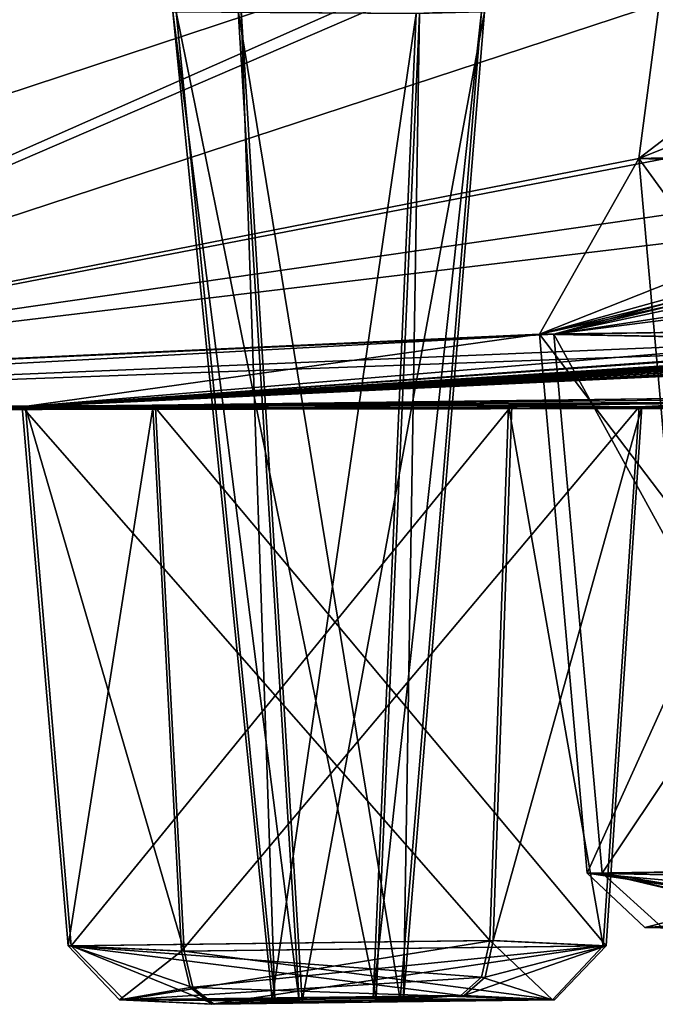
# Model space of a CAD drawing. Header units: inches. Extents: x 0.45 to 9.5, y -0.08 to 2.37.
# Tile 352 of 656: x 5.0912 to 5.1756, y -0.0845 to 0.0462. Entities that reach past the tile are written whole.
import ezdxf

# ---------------------------------------------------------------- set-up
doc = ezdxf.new("R2010")
doc.units = ezdxf.units.IN
doc.header["$LTSCALE"] = 86.857513
doc.header["$MEASUREMENT"] = 0
for name, color, linetype in [('2379', 7, 'CONTINUOUS'), ('2380', 7, 'CONTINUOUS'), ('2381', 7, 'CONTINUOUS'), ('2382', 7, 'CONTINUOUS'), ('2383', 7, 'CONTINUOUS'), ('2384', 7, 'CONTINUOUS'), ('2385', 7, 'CONTINUOUS'), ('2386', 7, 'CONTINUOUS'), ('2409', 7, 'CONTINUOUS'), ('2410', 7, 'CONTINUOUS'), ('2411', 7, 'CONTINUOUS'), ('2412', 7, 'CONTINUOUS'), ('2413', 7, 'CONTINUOUS'), ('2414', 7, 'CONTINUOUS'), ('2430', 7, 'CONTINUOUS'), ('2543', 7, 'CONTINUOUS'), ('2544', 7, 'CONTINUOUS'), ('2717', 7, 'CONTINUOUS'), ('2718', 7, 'CONTINUOUS'), ('2721', 7, 'CONTINUOUS'), ('3300', 7, 'CONTINUOUS')]:
    doc.layers.add(name, color=color, linetype=linetype)

msp = doc.modelspace()

# ---------------------------------------------------------------- linework, layer by layer
at = {"layer": '2379', "linetype": 'CONTINUOUS'}
for points in [[(5.112, 0.04727, -4.71119), (5.12062, 0.04747, -4.6789), (5.12511, -0.08388, -4.70627), (5.112, 0.04727, -4.71119)], [(5.13856, -0.0837, -4.70991), (5.112, 0.04727, -4.71119), (5.12511, -0.08388, -4.70627), (5.13856, -0.0837, -4.70991)], [(5.14429, 0.04706, -4.71982), (5.112, 0.04727, -4.71119), (5.13856, -0.0837, -4.70991), (5.14429, 0.04706, -4.71982)], [(5.12511, -0.08388, -4.70627), (5.12062, 0.04747, -4.6789), (5.1287, -0.08405, -4.69288), (5.12511, -0.08388, -4.70627)]]:
    msp.add_3dface(points, dxfattribs=at)
at = {"layer": '2380', "linetype": 'CONTINUOUS'}
for points in [[(5.12062, 0.04747, -4.6789), (5.15291, 0.04727, -4.68753), (5.1287, -0.08405, -4.69288), (5.12062, 0.04747, -4.6789)], [(5.1287, -0.08405, -4.69288), (5.15291, 0.04727, -4.68753), (5.14215, -0.08388, -4.69651), (5.1287, -0.08405, -4.69288)], [(5.14429, 0.04706, -4.71982), (5.13856, -0.0837, -4.70991), (5.14215, -0.08388, -4.69651), (5.14429, 0.04706, -4.71982)], [(5.15291, 0.04727, -4.68753), (5.14429, 0.04706, -4.71982), (5.14215, -0.08388, -4.69651), (5.15291, 0.04727, -4.68753)]]:
    msp.add_3dface(points, dxfattribs=at)
at = {"layer": '2381', "linetype": 'CONTINUOUS'}
for points in [[(5.15022, -0.0833, -4.73008), (5.12511, -0.08388, -4.70627), (5.10508, -0.08387, -4.71816), (5.15022, -0.0833, -4.73008)], [(5.13856, -0.0837, -4.70991), (5.12511, -0.08388, -4.70627), (5.15022, -0.0833, -4.73008), (5.13856, -0.0837, -4.70991)], [(5.13856, -0.0837, -4.70991), (5.15022, -0.0833, -4.73008), (5.16222, -0.08388, -4.6847), (5.13856, -0.0837, -4.70991)], [(5.10508, -0.08387, -4.71816), (5.1287, -0.08405, -4.69288), (5.11704, -0.08445, -4.6727), (5.10508, -0.08387, -4.71816)], [(5.12511, -0.08388, -4.70627), (5.1287, -0.08405, -4.69288), (5.10508, -0.08387, -4.71816), (5.12511, -0.08388, -4.70627)], [(5.11704, -0.08445, -4.6727), (5.14215, -0.08388, -4.69651), (5.16222, -0.08388, -4.6847), (5.11704, -0.08445, -4.6727)], [(5.1287, -0.08405, -4.69288), (5.14215, -0.08388, -4.69651), (5.11704, -0.08445, -4.6727), (5.1287, -0.08405, -4.69288)], [(5.14215, -0.08388, -4.69651), (5.13856, -0.0837, -4.70991), (5.16222, -0.08388, -4.6847), (5.14215, -0.08388, -4.69651)]]:
    msp.add_3dface(points, dxfattribs=at)
at = {"layer": '2382', "linetype": 'CONTINUOUS'}
for points in [[(5.15409, -0.07597, -4.73676), (5.10508, -0.08387, -4.71816), (5.09808, -0.07669, -4.72181), (5.15409, -0.07597, -4.73676)], [(5.09808, -0.07669, -4.72181), (5.11704, -0.08445, -4.6727), (5.11422, -0.08222, -4.66782), (5.09808, -0.07669, -4.72181)], [(5.11305, -0.0774, -4.66581), (5.09808, -0.07669, -4.72181), (5.11422, -0.08222, -4.66782), (5.11305, -0.0774, -4.66581)], [(5.10508, -0.08387, -4.71816), (5.11704, -0.08445, -4.6727), (5.09808, -0.07669, -4.72181), (5.10508, -0.08387, -4.71816)], [(5.10508, -0.08387, -4.71816), (5.15409, -0.07597, -4.73676), (5.15301, -0.08086, -4.73489), (5.10508, -0.08387, -4.71816)], [(5.15022, -0.0833, -4.73008), (5.10508, -0.08387, -4.71816), (5.15301, -0.08086, -4.73489), (5.15022, -0.0833, -4.73008)]]:
    msp.add_3dface(points, dxfattribs=at)
at = {"layer": '2383', "linetype": 'CONTINUOUS'}
for points in [[(5.09201, -0.00514, -4.72381), (5.15657, -0.00498, -4.74106), (5.09808, -0.07669, -4.72181), (5.09201, -0.00514, -4.72381)], [(5.10926, -0.0053, -4.65925), (5.09201, -0.00514, -4.72381), (5.11305, -0.0774, -4.66581), (5.10926, -0.0053, -4.65925)], [(5.09201, -0.00514, -4.72381), (5.09808, -0.07669, -4.72181), (5.11305, -0.0774, -4.66581), (5.09201, -0.00514, -4.72381)], [(5.15657, -0.00498, -4.74106), (5.15409, -0.07597, -4.73676), (5.09808, -0.07669, -4.72181), (5.15657, -0.00498, -4.74106)]]:
    msp.add_3dface(points, dxfattribs=at)
at = {"layer": '2384', "linetype": 'CONTINUOUS'}
for points in [[(5.17382, -0.00514, -4.6765), (5.10926, -0.0053, -4.65925), (5.16905, -0.07669, -4.68076), (5.17382, -0.00514, -4.6765)], [(5.15657, -0.00498, -4.74106), (5.17382, -0.00514, -4.6765), (5.15409, -0.07597, -4.73676), (5.15657, -0.00498, -4.74106)], [(5.15409, -0.07597, -4.73676), (5.17382, -0.00514, -4.6765), (5.16905, -0.07669, -4.68076), (5.15409, -0.07597, -4.73676)], [(5.10926, -0.0053, -4.65925), (5.11305, -0.0774, -4.66581), (5.16905, -0.07669, -4.68076), (5.10926, -0.0053, -4.65925)]]:
    msp.add_3dface(points, dxfattribs=at)
at = {"layer": '2385', "linetype": 'CONTINUOUS'}
for points in [[(5.11305, -0.0774, -4.66581), (5.16222, -0.08388, -4.6847), (5.16905, -0.07669, -4.68076), (5.11305, -0.0774, -4.66581)], [(5.15022, -0.0833, -4.73008), (5.15301, -0.08086, -4.73489), (5.16905, -0.07669, -4.68076), (5.15022, -0.0833, -4.73008)], [(5.16222, -0.08388, -4.6847), (5.15022, -0.0833, -4.73008), (5.16905, -0.07669, -4.68076), (5.16222, -0.08388, -4.6847)], [(5.15301, -0.08086, -4.73489), (5.15409, -0.07597, -4.73676), (5.16905, -0.07669, -4.68076), (5.15301, -0.08086, -4.73489)], [(5.16222, -0.08388, -4.6847), (5.11305, -0.0774, -4.66581), (5.11422, -0.08222, -4.66782), (5.16222, -0.08388, -4.6847)], [(5.11704, -0.08445, -4.6727), (5.16222, -0.08388, -4.6847), (5.11422, -0.08222, -4.66782), (5.11704, -0.08445, -4.6727)]]:
    msp.add_3dface(points, dxfattribs=at)
at = {"layer": '2386', "linetype": 'CONTINUOUS'}
for points in [[(5.01957, 0.09449, -0.52973), (5.02188, -0.0019, -3.60078), (5.17863, 0.06745, -1.0474), (5.01957, 0.09449, -0.52973)], [(5.02467, 0.0454, -7.30162), (5.02545, 0.09449, -8.32532), (5.18372, 0.06745, -7.80741), (5.02467, 0.0454, -7.30162)], [(6.51323, 0.09449, -8.00941), (5.34827, -0.0019, -5.16688), (5.09201, -0.00514, -4.72381), (6.51323, 0.09449, -8.00941)], [(6.4515, 0.09176, -7.98393), (6.51323, 0.09449, -8.00941), (5.09201, -0.00514, -4.72381), (6.4515, 0.09176, -7.98393)], [(5.16021, 0.0045, -3.10074), (5.21487, 0.00524, -3.06262), (5.52796, 0.09449, -0.56886), (5.16021, 0.0045, -3.10074)], [(5.47498, 0.09176, -0.60953), (5.16021, 0.0045, -3.10074), (5.52796, 0.09449, -0.56886), (5.47498, 0.09176, -0.60953)], [(5.42995, 0.0454, -7.26586), (5.16213, 0.00449, -5.7536), (5.53378, 0.09449, -8.28542), (5.42995, 0.0454, -7.26586)], [(5.16213, 0.00449, -5.7536), (5.48074, 0.09176, -8.24483), (5.53378, 0.09449, -8.28542), (5.16213, 0.00449, -5.7536)], [(5.42902, -0.0019, -3.73486), (5.17344, -0.00514, -4.17832), (7.30825, 0.09449, -1.3047), (5.42902, -0.0019, -3.73486)], [(5.17344, -0.00514, -4.17832), (7.31705, 0.09176, -1.37091), (7.30825, 0.09449, -1.3047), (5.17344, -0.00514, -4.17832)], [(6.25862, 0.06745, -7.56122), (6.4515, 0.09176, -7.98393), (5.09201, -0.00514, -4.72381), (6.25862, 0.06745, -7.56122)], [(5.2674, 0.02781, -2.08296), (5.16021, 0.0045, -3.10074), (5.47498, 0.09176, -0.60953), (5.2674, 0.02781, -2.08296)], [(5.16213, 0.00449, -5.7536), (5.27093, 0.02781, -6.77171), (5.48074, 0.09176, -8.24483), (5.16213, 0.00449, -5.7536)], [(5.17344, -0.00514, -4.17832), (7.04741, 0.06745, -1.7493), (7.31705, 0.09176, -1.37091), (5.17344, -0.00514, -4.17832)], [(5.02188, -0.0019, -3.60078), (5.17342, 0.02781, -2.07316), (5.17863, 0.06745, -1.0474), (5.02188, -0.0019, -3.60078)], [(5.02254, 0.01429, -6.27794), (5.02467, 0.0454, -7.30162), (5.18372, 0.06745, -7.80741), (5.02254, 0.01429, -6.27794)], [(5.02313, -0.0019, -5.25426), (5.02254, 0.01429, -6.27794), (5.18372, 0.06745, -7.80741), (5.02313, -0.0019, -5.25426)], [(5.22727, 0.0652, -7.75677), (5.02313, -0.0019, -5.25426), (5.18372, 0.06745, -7.80741), (5.22727, 0.0652, -7.75677)], [(5.09157, -0.00514, -4.13113), (5.34715, -0.0019, -3.68768), (6.2539, 0.06745, -1.29197), (5.09157, -0.00514, -4.13113)], [(6.19269, 0.0652, -1.3187), (5.09157, -0.00514, -4.13113), (6.2539, 0.06745, -1.29197), (6.19269, 0.0652, -1.3187)], [(6.19738, 0.0652, -7.53458), (6.25862, 0.06745, -7.56122), (5.09201, -0.00514, -4.72381), (6.19738, 0.0652, -7.53458)], [(5.17342, 0.02781, -2.07316), (5.22531, 0.02924, -2.03108), (5.27286, 0.06745, -1.05439), (5.17342, 0.02781, -2.07316)], [(5.22225, 0.0652, -1.09797), (5.17342, 0.02781, -2.07316), (5.27286, 0.06745, -1.05439), (5.22225, 0.0652, -1.09797)], [(5.17342, 0.02781, -2.07316), (5.22225, 0.0652, -1.09797), (5.17863, 0.06745, -1.0474), (5.17342, 0.02781, -2.07316)], [(5.17344, -0.00514, -4.17832), (7.05496, 0.0652, -1.81566), (7.04741, 0.06745, -1.7493), (5.17344, -0.00514, -4.17832)], [(5.43006, -0.0019, -5.11957), (7.05144, 0.06745, -7.10269), (5.17382, -0.00514, -4.6765), (5.43006, -0.0019, -5.11957)], [(7.05144, 0.06745, -7.10269), (7.05889, 0.0652, -7.03632), (5.17382, -0.00514, -4.6765), (7.05144, 0.06745, -7.10269)], [(5.17697, 0.02781, -6.78166), (5.02313, -0.0019, -5.25426), (5.22727, 0.0652, -7.75677), (5.17697, 0.02781, -6.78166)], [(6.00063, 0.0454, -1.74218), (5.09157, -0.00514, -4.13113), (6.19269, 0.0652, -1.3187), (6.00063, 0.0454, -1.74218)], [(6.00468, 0.0454, -7.11139), (6.19738, 0.0652, -7.53458), (5.09201, -0.00514, -4.72381), (6.00468, 0.0454, -7.11139)], [(5.17344, -0.00514, -4.17832), (6.78482, 0.0454, -2.19414), (7.05496, 0.0652, -1.81566), (5.17344, -0.00514, -4.17832)], [(7.05889, 0.0652, -7.03632), (6.78818, 0.0454, -6.65825), (5.17382, -0.00514, -4.6765), (7.05889, 0.0652, -7.03632)], [(5.94011, 0.04358, -1.77043), (5.09157, -0.00514, -4.13113), (6.00063, 0.0454, -1.74218), (5.94011, 0.04358, -1.77043)], [(5.75185, 0.02781, -6.65901), (6.00468, 0.0454, -7.11139), (5.09201, -0.00514, -4.72381), (5.75185, 0.02781, -6.65901)], [(5.46824, 0.04358, -7.21112), (5.16213, 0.00449, -5.7536), (5.42995, 0.0454, -7.26586), (5.46824, 0.04358, -7.21112)], [(5.17344, -0.00514, -4.17832), (6.51946, 0.02781, -2.63928), (6.78482, 0.0454, -2.19414), (5.17344, -0.00514, -4.17832)], [(6.78818, 0.0454, -6.65825), (6.79397, 0.04358, -6.59171), (5.17382, -0.00514, -4.6765), (6.78818, 0.0454, -6.65825)], [(5.74848, 0.02781, -2.19494), (5.09157, -0.00514, -4.13113), (5.94011, 0.04358, -1.77043), (5.74848, 0.02781, -2.19494)], [(5.21693, 0.00524, -5.79214), (5.16213, 0.00449, -5.7536), (5.46824, 0.04358, -7.21112), (5.21693, 0.00524, -5.79214)], [(6.79397, 0.04358, -6.59171), (6.52215, 0.02781, -6.2135), (5.17382, -0.00514, -4.6765), (6.79397, 0.04358, -6.59171)], [(5.02188, -0.0019, -3.60078), (5.16021, 0.0045, -3.10074), (5.17342, 0.02781, -2.07316), (5.02188, -0.0019, -3.60078)], [(5.16213, 0.00449, -5.7536), (5.02313, -0.0019, -5.25426), (5.27093, 0.02781, -6.77171), (5.16213, 0.00449, -5.7536)], [(5.21898, 0.02638, -6.72972), (5.02313, -0.0019, -5.25426), (5.17697, 0.02781, -6.78166), (5.21898, 0.02638, -6.72972)], [(5.02313, -0.0019, -5.25426), (5.21898, 0.02638, -6.72972), (5.27093, 0.02781, -6.77171), (5.02313, -0.0019, -5.25426)], [(5.49716, 0.01429, -2.65172), (5.09157, -0.00514, -4.13113), (5.6586, 0.02781, -2.16581), (5.49716, 0.01429, -2.65172)], [(5.68898, 0.02638, -2.2253), (5.09157, -0.00514, -4.13113), (5.74848, 0.02781, -2.19494), (5.68898, 0.02638, -2.2253)], [(5.09157, -0.00514, -4.13113), (5.68898, 0.02638, -2.2253), (5.6586, 0.02781, -2.16581), (5.09157, -0.00514, -4.13113)], [(5.49985, 0.01429, -6.20265), (5.75185, 0.02781, -6.65901), (5.09201, -0.00514, -4.72381), (5.49985, 0.01429, -6.20265)], [(5.21551, 0.02638, -2.12503), (5.16021, 0.0045, -3.10074), (5.2674, 0.02781, -2.08296), (5.21551, 0.02638, -2.12503)], [(5.16021, 0.0045, -3.10074), (5.21551, 0.02638, -2.12503), (5.17342, 0.02781, -2.07316), (5.16021, 0.0045, -3.10074)], [(5.17344, -0.00514, -4.17832), (6.25024, 0.01429, -3.08571), (6.51946, 0.02781, -2.63928), (5.17344, -0.00514, -4.17832)], [(6.59232, 0.02781, -6.15023), (6.25223, 0.01429, -5.76746), (5.17382, -0.00514, -4.6765), (6.59232, 0.02781, -6.15023)], [(6.52215, 0.02781, -6.2135), (6.52561, 0.02638, -6.14679), (5.17382, -0.00514, -4.6765), (6.52215, 0.02781, -6.2135)], [(6.52561, 0.02638, -6.14679), (6.59232, 0.02781, -6.15023), (5.17382, -0.00514, -4.6765), (6.52561, 0.02638, -6.14679)], [(5.25319, 0.00449, -3.11757), (5.09157, -0.00514, -4.13113), (5.4085, 0.01429, -2.62799), (5.25319, 0.00449, -3.11757)], [(5.44099, 0.01325, -2.68416), (5.09157, -0.00514, -4.13113), (5.49716, 0.01429, -2.65172), (5.44099, 0.01325, -2.68416)], [(5.09157, -0.00514, -4.13113), (5.44099, 0.01325, -2.68416), (5.4085, 0.01429, -2.62799), (5.09157, -0.00514, -4.13113)], [(5.25525, 0.0045, -5.73762), (5.49985, 0.01429, -6.20265), (5.09201, -0.00514, -4.72381), (5.25525, 0.0045, -5.73762)], [(5.17344, -0.00514, -4.17832), (5.9698, 0.0045, -3.53005), (6.25024, 0.01429, -3.08571), (5.17344, -0.00514, -4.17832)], [(6.31711, 0.01429, -5.70254), (5.97077, 0.00449, -5.32325), (5.17382, -0.00514, -4.6765), (6.31711, 0.01429, -5.70254)], [(6.25223, 0.01429, -5.76746), (6.25222, 0.01325, -5.7026), (5.17382, -0.00514, -4.6765), (6.25223, 0.01429, -5.76746)], [(6.25222, 0.01325, -5.7026), (6.31711, 0.01429, -5.70254), (5.17382, -0.00514, -4.6765), (6.25222, 0.01325, -5.7026)], [(4.97526, -0.00568, -4.42756), (5.20045, 0.00376, -5.69911), (5.25525, 0.0045, -5.73762), (4.97526, -0.00568, -4.42756)], [(4.97526, -0.00568, -4.42756), (5.25525, 0.0045, -5.73762), (5.09201, -0.00514, -4.72381), (4.97526, -0.00568, -4.42756)], [(4.97526, -0.00568, -4.42756), (5.02313, -0.0019, -5.25426), (5.16213, 0.00449, -5.7536), (4.97526, -0.00568, -4.42756)], [(5.20045, 0.00376, -5.69911), (4.97526, -0.00568, -4.42756), (5.16213, 0.00449, -5.7536), (5.20045, 0.00376, -5.69911)], [(5.02188, -0.0019, -3.60078), (5.09157, -0.00514, -4.13113), (5.16021, 0.0045, -3.10074), (5.02188, -0.0019, -3.60078)], [(5.09157, -0.00514, -4.13113), (5.19854, 0.00376, -3.15567), (5.16021, 0.0045, -3.10074), (5.09157, -0.00514, -4.13113)], [(5.19854, 0.00376, -3.15567), (5.09157, -0.00514, -4.13113), (5.25319, 0.00449, -3.11757), (5.19854, 0.00376, -3.15567)], [(5.17344, -0.00514, -4.17832), (5.66727, -0.0019, -3.97275), (5.9698, 0.0045, -3.53005), (5.17344, -0.00514, -4.17832)], [(6.03184, 0.0045, -5.25114), (5.66795, -0.0019, -4.88132), (5.17382, -0.00514, -4.6765), (6.03184, 0.0045, -5.25114)], [(5.9651, 0.00376, -5.25687), (6.03184, 0.0045, -5.25114), (5.17382, -0.00514, -4.6765), (5.9651, 0.00376, -5.25687)], [(5.97077, 0.00449, -5.32325), (5.9651, 0.00376, -5.25687), (5.17382, -0.00514, -4.6765), (5.97077, 0.00449, -5.32325)], [(5.02188, -0.0019, -3.60078), (4.97467, -0.00234, -3.64807), (5.09157, -0.00514, -4.13113), (5.02188, -0.0019, -3.60078)], [(4.97467, -0.00234, -3.64807), (4.97496, -0.00485, -4.03402), (5.09157, -0.00514, -4.13113), (4.97467, -0.00234, -3.64807)], [(4.97526, -0.00568, -4.42756), (5.29013, -0.00514, -4.38007), (5.71458, -0.0019, -4.05455), (4.97526, -0.00568, -4.42756)], [(5.17344, -0.00514, -4.17832), (4.97526, -0.00568, -4.42756), (5.66727, -0.0019, -3.97275), (5.17344, -0.00514, -4.17832)], [(5.65002, -0.00234, -4.0373), (4.97526, -0.00568, -4.42756), (5.71458, -0.0019, -4.05455), (5.65002, -0.00234, -4.0373)], [(4.97526, -0.00568, -4.42756), (5.65002, -0.00234, -4.0373), (5.66727, -0.0019, -3.97275), (4.97526, -0.00568, -4.42756)], [(5.09157, -0.00514, -4.13113), (5.1561, -0.00498, -4.11378), (5.34715, -0.0019, -3.68768), (5.09157, -0.00514, -4.13113)], [(5.34827, -0.0019, -5.16688), (5.36551, -0.00234, -5.10233), (5.09201, -0.00514, -4.72381), (5.34827, -0.0019, -5.16688)], [(5.36551, -0.00234, -5.10233), (5.15657, -0.00498, -4.74106), (5.09201, -0.00514, -4.72381), (5.36551, -0.00234, -5.10233)], [(5.1561, -0.00498, -4.11378), (5.3645, -0.00234, -3.7522), (5.34715, -0.0019, -3.68768), (5.1561, -0.00498, -4.11378)], [(5.1561, -0.00498, -4.11378), (5.17344, -0.00514, -4.17832), (5.3645, -0.00234, -3.7522), (5.1561, -0.00498, -4.11378)], [(5.36551, -0.00234, -5.10233), (5.43006, -0.0019, -5.11957), (5.15657, -0.00498, -4.74106), (5.36551, -0.00234, -5.10233)], [(5.15657, -0.00498, -4.74106), (5.43006, -0.0019, -5.11957), (5.17382, -0.00514, -4.6765), (5.15657, -0.00498, -4.74106)], [(5.3645, -0.00234, -3.7522), (5.17344, -0.00514, -4.17832), (5.42902, -0.0019, -3.73486), (5.3645, -0.00234, -3.7522)], [(5.71514, -0.0019, -4.79946), (5.2902, -0.00514, -4.47457), (5.17382, -0.00514, -4.6765), (5.71514, -0.0019, -4.79946)], [(5.66795, -0.0019, -4.88132), (5.65061, -0.00234, -4.8168), (5.17382, -0.00514, -4.6765), (5.66795, -0.0019, -4.88132)], [(5.65061, -0.00234, -4.8168), (5.71514, -0.0019, -4.79946), (5.17382, -0.00514, -4.6765), (5.65061, -0.00234, -4.8168)], [(4.97496, -0.00485, -4.03402), (4.97526, -0.00568, -4.42756), (5.10891, -0.0053, -4.19567), (4.97496, -0.00485, -4.03402)], [(5.09157, -0.00514, -4.13113), (4.97496, -0.00485, -4.03402), (5.10891, -0.0053, -4.19567), (5.09157, -0.00514, -4.13113)], [(5.29013, -0.00514, -4.38007), (4.97526, -0.00568, -4.42756), (5.2429, -0.0053, -4.42736), (5.29013, -0.00514, -4.38007)], [(5.2429, -0.0053, -4.42736), (4.97526, -0.00568, -4.42756), (5.2902, -0.00514, -4.47457), (5.2429, -0.0053, -4.42736)], [(5.2902, -0.00514, -4.47457), (4.97526, -0.00568, -4.42756), (5.17382, -0.00514, -4.6765), (5.2902, -0.00514, -4.47457)], [(5.10891, -0.0053, -4.19567), (4.97526, -0.00568, -4.42756), (5.17344, -0.00514, -4.17832), (5.10891, -0.0053, -4.19567)], [(5.17382, -0.00514, -4.6765), (4.97526, -0.00568, -4.42756), (5.10926, -0.0053, -4.65925), (5.17382, -0.00514, -4.6765)], [(5.10926, -0.0053, -4.65925), (4.97526, -0.00568, -4.42756), (5.09201, -0.00514, -4.72381), (5.10926, -0.0053, -4.65925)]]:
    msp.add_3dface(points, dxfattribs=at)
at = {"layer": '2409', "linetype": 'CONTINUOUS'}
for points in [[(5.10891, -0.0053, -4.19567), (5.17344, -0.00514, -4.17832), (5.11269, -0.0774, -4.1891), (5.10891, -0.0053, -4.19567)], [(5.17344, -0.00514, -4.17832), (5.16867, -0.07669, -4.17406), (5.11269, -0.0774, -4.1891), (5.17344, -0.00514, -4.17832)], [(5.1561, -0.00498, -4.11378), (5.15362, -0.07597, -4.11809), (5.16867, -0.07669, -4.17406), (5.1561, -0.00498, -4.11378)], [(5.17344, -0.00514, -4.17832), (5.1561, -0.00498, -4.11378), (5.16867, -0.07669, -4.17406), (5.17344, -0.00514, -4.17832)]]:
    msp.add_3dface(points, dxfattribs=at)
at = {"layer": '2410', "linetype": 'CONTINUOUS'}
for points in [[(5.11269, -0.0774, -4.1891), (5.16867, -0.07669, -4.17406), (5.11385, -0.08222, -4.18709), (5.11269, -0.0774, -4.1891)], [(5.16867, -0.07669, -4.17406), (5.11667, -0.08445, -4.1822), (5.11385, -0.08222, -4.18709), (5.16867, -0.07669, -4.17406)], [(5.16196, -0.08387, -4.1699), (5.11667, -0.08445, -4.1822), (5.16867, -0.07669, -4.17406), (5.16196, -0.08387, -4.1699)], [(5.16196, -0.08387, -4.1699), (5.15362, -0.07597, -4.11809), (5.15254, -0.08086, -4.11996), (5.16196, -0.08387, -4.1699)], [(5.15362, -0.07597, -4.11809), (5.16196, -0.08387, -4.1699), (5.16867, -0.07669, -4.17406), (5.15362, -0.07597, -4.11809)], [(5.14977, -0.0833, -4.12477), (5.16196, -0.08387, -4.1699), (5.15254, -0.08086, -4.11996), (5.14977, -0.0833, -4.12477)]]:
    msp.add_3dface(points, dxfattribs=at)
at = {"layer": '2411', "linetype": 'CONTINUOUS'}
for points in [[(5.15254, -0.08086, -4.11996), (5.15362, -0.07597, -4.11809), (5.09764, -0.07669, -4.13313), (5.15254, -0.08086, -4.11996)], [(5.10447, -0.08388, -4.13708), (5.14977, -0.0833, -4.12477), (5.09764, -0.07669, -4.13313), (5.10447, -0.08388, -4.13708)], [(5.14977, -0.0833, -4.12477), (5.15254, -0.08086, -4.11996), (5.09764, -0.07669, -4.13313), (5.14977, -0.0833, -4.12477)], [(5.11269, -0.0774, -4.1891), (5.10447, -0.08388, -4.13708), (5.09764, -0.07669, -4.13313), (5.11269, -0.0774, -4.1891)], [(5.10447, -0.08388, -4.13708), (5.11269, -0.0774, -4.1891), (5.11385, -0.08222, -4.18709), (5.10447, -0.08388, -4.13708)], [(5.11667, -0.08445, -4.1822), (5.10447, -0.08388, -4.13708), (5.11385, -0.08222, -4.18709), (5.11667, -0.08445, -4.1822)]]:
    msp.add_3dface(points, dxfattribs=at)
at = {"layer": '2412', "linetype": 'CONTINUOUS'}
for points in [[(5.1561, -0.00498, -4.11378), (5.09157, -0.00514, -4.13113), (5.15362, -0.07597, -4.11809), (5.1561, -0.00498, -4.11378)], [(5.09157, -0.00514, -4.13113), (5.10891, -0.0053, -4.19567), (5.09764, -0.07669, -4.13313), (5.09157, -0.00514, -4.13113)], [(5.15362, -0.07597, -4.11809), (5.09157, -0.00514, -4.13113), (5.09764, -0.07669, -4.13313), (5.15362, -0.07597, -4.11809)], [(5.10891, -0.0053, -4.19567), (5.11269, -0.0774, -4.1891), (5.09764, -0.07669, -4.13313), (5.10891, -0.0053, -4.19567)]]:
    msp.add_3dface(points, dxfattribs=at)
at = {"layer": '2413', "linetype": 'CONTINUOUS'}
for points in [[(5.13813, -0.0837, -4.14496), (5.14977, -0.0833, -4.12477), (5.10447, -0.08388, -4.13708), (5.13813, -0.0837, -4.14496)], [(5.13813, -0.0837, -4.14496), (5.14171, -0.08388, -4.15843), (5.14977, -0.0833, -4.12477), (5.13813, -0.0837, -4.14496)], [(5.14977, -0.0833, -4.12477), (5.14171, -0.08388, -4.15843), (5.16196, -0.08387, -4.1699), (5.14977, -0.0833, -4.12477)], [(5.12473, -0.08388, -4.14855), (5.13813, -0.0837, -4.14496), (5.10447, -0.08388, -4.13708), (5.12473, -0.08388, -4.14855)], [(5.11667, -0.08445, -4.1822), (5.12473, -0.08388, -4.14855), (5.10447, -0.08388, -4.13708), (5.11667, -0.08445, -4.1822)], [(5.16196, -0.08387, -4.1699), (5.1283, -0.08405, -4.16201), (5.11667, -0.08445, -4.1822), (5.16196, -0.08387, -4.1699)], [(5.1283, -0.08405, -4.16201), (5.12473, -0.08388, -4.14855), (5.11667, -0.08445, -4.1822), (5.1283, -0.08405, -4.16201)], [(5.14171, -0.08388, -4.15843), (5.1283, -0.08405, -4.16201), (5.16196, -0.08387, -4.1699), (5.14171, -0.08388, -4.15843)]]:
    msp.add_3dface(points, dxfattribs=at)
at = {"layer": '2414', "linetype": 'CONTINUOUS'}
for points in [[(5.12024, 0.04747, -4.176), (5.11157, 0.04727, -4.14373), (5.1283, -0.08405, -4.16201), (5.12024, 0.04747, -4.176)], [(5.11157, 0.04727, -4.14373), (5.14385, 0.04706, -4.13505), (5.12473, -0.08388, -4.14855), (5.11157, 0.04727, -4.14373)], [(5.1283, -0.08405, -4.16201), (5.11157, 0.04727, -4.14373), (5.12473, -0.08388, -4.14855), (5.1283, -0.08405, -4.16201)], [(5.14385, 0.04706, -4.13505), (5.13813, -0.0837, -4.14496), (5.12473, -0.08388, -4.14855), (5.14385, 0.04706, -4.13505)]]:
    msp.add_3dface(points, dxfattribs=at)
at = {"layer": '2430', "linetype": 'CONTINUOUS'}
for points in [[(5.15251, 0.04727, -4.16732), (5.12024, 0.04747, -4.176), (5.14171, -0.08388, -4.15843), (5.15251, 0.04727, -4.16732)], [(5.14171, -0.08388, -4.15843), (5.12024, 0.04747, -4.176), (5.1283, -0.08405, -4.16201), (5.14171, -0.08388, -4.15843)], [(5.14385, 0.04706, -4.13505), (5.15251, 0.04727, -4.16732), (5.13813, -0.0837, -4.14496), (5.14385, 0.04706, -4.13505)], [(5.13813, -0.0837, -4.14496), (5.15251, 0.04727, -4.16732), (5.14171, -0.08388, -4.15843), (5.13813, -0.0837, -4.14496)]]:
    msp.add_3dface(points, dxfattribs=at)
at = {"layer": '2543', "linetype": 'CONTINUOUS'}
for points in [[(5.21606, -0.06634, -5.78721), (5.17648, -0.07423, -5.75359), (5.16856, -0.06706, -5.75401), (5.21606, -0.06634, -5.78721)], [(5.17648, -0.07423, -5.75359), (5.20148, -0.07482, -5.7147), (5.16856, -0.06706, -5.75401), (5.17648, -0.07423, -5.75359)], [(5.20148, -0.07482, -5.7147), (5.20315, -0.07482, -5.71436), (5.16856, -0.06706, -5.75401), (5.20148, -0.07482, -5.7147)], [(5.16856, -0.06706, -5.75401), (5.20315, -0.07482, -5.71436), (5.20217, -0.07259, -5.7088), (5.16856, -0.06706, -5.75401)], [(5.20177, -0.06777, -5.70651), (5.16856, -0.06706, -5.75401), (5.20217, -0.07259, -5.7088), (5.20177, -0.06777, -5.70651)]]:
    msp.add_3dface(points, dxfattribs=at)
at = {"layer": '2544', "linetype": 'CONTINUOUS'}
for points in [[(5.16213, 0.00449, -5.7536), (5.21693, 0.00524, -5.79214), (5.16856, -0.06706, -5.75401), (5.16213, 0.00449, -5.7536)], [(5.21693, 0.00524, -5.79214), (5.21606, -0.06634, -5.78721), (5.16856, -0.06706, -5.75401), (5.21693, 0.00524, -5.79214)], [(5.20045, 0.00376, -5.69911), (5.16213, 0.00449, -5.7536), (5.20177, -0.06777, -5.70651), (5.20045, 0.00376, -5.69911)], [(5.16213, 0.00449, -5.7536), (5.16856, -0.06706, -5.75401), (5.20177, -0.06777, -5.70651), (5.16213, 0.00449, -5.7536)]]:
    msp.add_3dface(points, dxfattribs=at)
at = {"layer": '2717', "linetype": 'CONTINUOUS'}
for points in [[(5.21487, 0.00524, -3.06262), (5.16021, 0.0045, -3.10074), (5.21401, -0.06634, -3.06755), (5.21487, 0.00524, -3.06262)], [(5.16021, 0.0045, -3.10074), (5.19854, 0.00376, -3.15567), (5.16656, -0.06706, -3.10082), (5.16021, 0.0045, -3.10074)], [(5.21401, -0.06634, -3.06755), (5.16021, 0.0045, -3.10074), (5.16656, -0.06706, -3.10082), (5.21401, -0.06634, -3.06755)], [(5.19854, 0.00376, -3.15567), (5.19984, -0.06777, -3.14827), (5.16656, -0.06706, -3.10082), (5.19854, 0.00376, -3.15567)]]:
    msp.add_3dface(points, dxfattribs=at)
at = {"layer": '2718', "linetype": 'CONTINUOUS'}
for points in [[(5.21363, -0.07123, -3.06968), (5.21401, -0.06634, -3.06755), (5.16656, -0.06706, -3.10082), (5.21363, -0.07123, -3.06968)], [(5.21267, -0.07367, -3.07515), (5.21363, -0.07123, -3.06968), (5.16656, -0.06706, -3.10082), (5.21267, -0.07367, -3.07515)], [(5.17419, -0.07426, -3.1029), (5.21099, -0.07367, -3.0749), (5.16656, -0.06706, -3.10082), (5.17419, -0.07426, -3.1029)], [(5.19984, -0.06777, -3.14827), (5.17419, -0.07426, -3.1029), (5.16656, -0.06706, -3.10082), (5.19984, -0.06777, -3.14827)], [(5.21099, -0.07367, -3.0749), (5.21267, -0.07367, -3.07515), (5.16656, -0.06706, -3.10082), (5.21099, -0.07367, -3.0749)], [(5.17419, -0.07426, -3.1029), (5.19984, -0.06777, -3.14827), (5.20024, -0.07259, -3.14597), (5.17419, -0.07426, -3.1029)], [(5.20121, -0.07482, -3.14042), (5.17419, -0.07426, -3.1029), (5.20024, -0.07259, -3.14597), (5.20121, -0.07482, -3.14042)]]:
    msp.add_3dface(points, dxfattribs=at)
at = {"layer": '2721', "linetype": 'CONTINUOUS'}
for points in [[(5.17419, -0.07426, -3.1029), (5.19728, -0.07424, -3.10605), (5.21099, -0.07367, -3.0749), (5.17419, -0.07426, -3.1029)], [(5.20121, -0.07482, -3.14042), (5.19728, -0.07424, -3.10605), (5.17419, -0.07426, -3.1029), (5.20121, -0.07482, -3.14042)]]:
    msp.add_3dface(points, dxfattribs=at)
at = {"layer": '3300', "linetype": 'CONTINUOUS'}
for points in [[(5.22531, 0.02924, -2.03108), (5.17342, 0.02781, -2.07316), (5.22479, -0.04303, -2.03611), (5.22531, 0.02924, -2.03108)], [(5.17342, 0.02781, -2.07316), (5.21551, 0.02638, -2.12503), (5.17977, -0.04375, -2.07261), (5.17342, 0.02781, -2.07316)], [(5.22479, -0.04303, -2.03611), (5.17342, 0.02781, -2.07316), (5.17977, -0.04375, -2.07261), (5.22479, -0.04303, -2.03611)]]:
    msp.add_3dface(points, dxfattribs=at)

doc.saveas('drawing.dxf')
